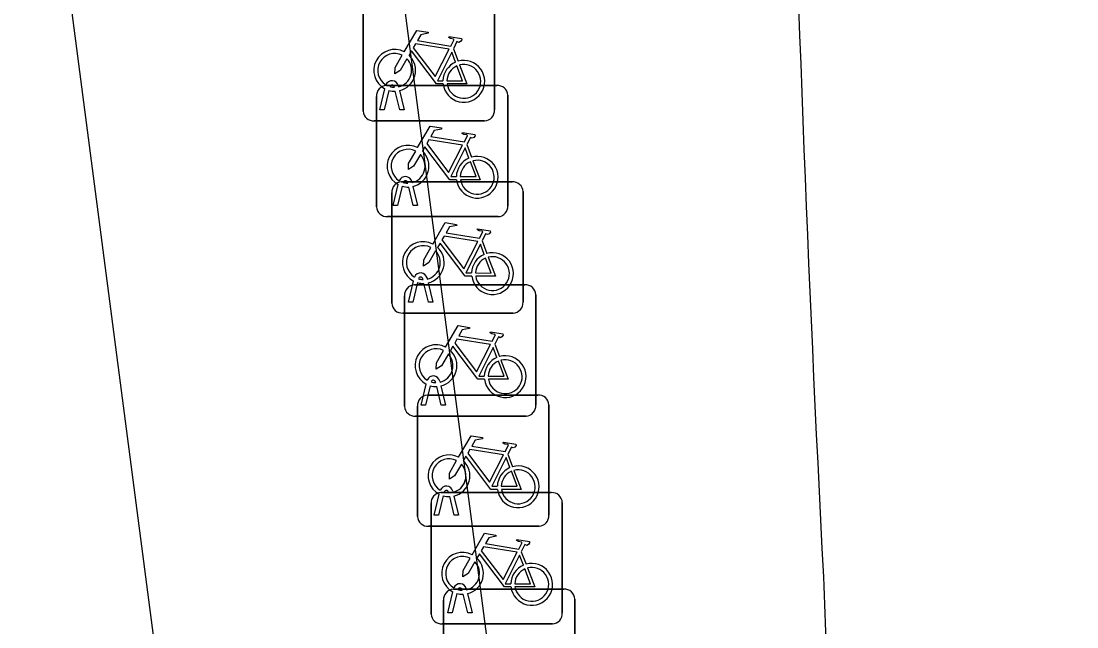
# Model space of a CAD drawing. Extents: x 161084 to 161928, y 385355 to 386522.
# Drawn here: x 161205.24 to 161213.28, y 385707.68 to 385712.29 of the extents above; entities that cross this region are included whole.
import ezdxf

# ---------------------------------------------------------------- set-up
doc = ezdxf.new("R2010")
doc.units = 0
for name, color, linetype in [('IMGEO_Fietsenrek', 7, 'Continuous'), ('IMGEO_Fietspad_gesloten', 7, 'Continuous'), ('IMGEO_OVBaan_gesloten', 7, 'Continuous'), ('IMGEO_Voetpad_open', 7, 'Continuous')]:
    doc.layers.add(name, color=color, linetype=linetype)

msp = doc.modelspace()

# ---------------------------------------------------------------- linework, layer by layer
at = {"layer": 'IMGEO_Fietsenrek'}
for p, q in [((161208.8465, 385712.4561), (161208.8465, 385711.6152)), ((161208.8465, 385711.6152), (161208.8465, 385712.4561)), ((161207.8475, 385711.6059), (161207.8475, 385712.4468)), ((161207.8475, 385712.4468), (161207.8475, 385711.6059)), ((161208.5342, 385712.0802), (161208.5705, 385711.985)), ((161207.9745, 385711.6153), (161208.0128, 385711.7753)), ((161208.0432, 385711.7631), (161208.0079, 385711.6153)), ((161208.0239, 385711.8005), (161208.8648, 385711.8005)), ((161208.8648, 385711.8005), (161208.0239, 385711.8005)), ((161208.0849, 385711.7869), (161208.0839, 385711.7912)), ((161208.126, 385711.6153), (161208.0921, 385711.757)), ((161208.1156, 385711.7984), (161208.1174, 385711.7905)), ((161208.1244, 385711.7613), (161208.1594, 385711.6153)), ((161207.9495, 385710.8759), (161207.9495, 385711.7168)), ((161207.9495, 385711.7168), (161207.9495, 385710.8759)), ((161208.9485, 385711.7261), (161208.9485, 385710.8852)), ((161208.9485, 385710.8852), (161208.9485, 385711.7261)), ((161208.0079, 385711.6153), (161207.9745, 385711.6153)), ((161208.1594, 385711.6153), (161208.126, 385711.6153)), ((161208.7721, 385711.5315), (161207.9312, 385711.5315)), ((161207.9312, 385711.5315), (161208.7721, 385711.5315)), ((161208.6362, 385711.3502), (161208.6725, 385711.255)), ((161208.0765, 385710.8853), (161208.1148, 385711.0453)), ((161208.1452, 385711.0331), (161208.1099, 385710.8853)), ((161208.1399, 385711.0665), (161208.9808, 385711.0665)), ((161208.9808, 385711.0665), (161208.1399, 385711.0665)), ((161208.1869, 385711.0569), (161208.1859, 385711.0612)), ((161208.228, 385710.8853), (161208.1941, 385711.027)), ((161208.2176, 385711.0684), (161208.2194, 385711.0605)), ((161208.2264, 385711.0313), (161208.2614, 385710.8853)), ((161208.0655, 385710.1419), (161208.0655, 385710.9828)), ((161208.0655, 385710.9828), (161208.0655, 385710.1419)), ((161209.0645, 385710.9921), (161209.0645, 385710.1512)), ((161209.0645, 385710.1512), (161209.0645, 385710.9921)), ((161208.1099, 385710.8853), (161208.0765, 385710.8853)), ((161208.2614, 385710.8853), (161208.228, 385710.8853)), ((161208.8741, 385710.8015), (161208.0332, 385710.8015)), ((161208.0332, 385710.8015), (161208.8741, 385710.8015)), ((161208.7522, 385710.6162), (161208.7885, 385710.521)), ((161208.1925, 385710.1513), (161208.2308, 385710.3113)), ((161208.2612, 385710.2991), (161208.2259, 385710.1513)), ((161208.3029, 385710.3229), (161208.3019, 385710.3272)), ((161208.344, 385710.1513), (161208.3101, 385710.293)), ((161208.3336, 385710.3344), (161208.3354, 385710.3265)), ((161208.3424, 385710.2973), (161208.3774, 385710.1513)), ((161208.2369, 385710.2815), (161209.0778, 385710.2815)), ((161209.0778, 385710.2815), (161208.2369, 385710.2815)), ((161209.1615, 385710.2071), (161209.1615, 385709.3662)), ((161209.1615, 385709.3662), (161209.1615, 385710.2071)), ((161208.1625, 385709.3569), (161208.1625, 385710.1978)), ((161208.1625, 385710.1978), (161208.1625, 385709.3569)), ((161208.2259, 385710.1513), (161208.1925, 385710.1513)), ((161208.3774, 385710.1513), (161208.344, 385710.1513)), ((161208.9901, 385710.0675), (161208.1492, 385710.0675)), ((161208.1492, 385710.0675), (161208.9901, 385710.0675)), ((161208.8492, 385709.8312), (161208.8855, 385709.736)), ((161208.2895, 385709.3663), (161208.3278, 385709.5263)), ((161208.3582, 385709.5141), (161208.3229, 385709.3663)), ((161208.3999, 385709.5379), (161208.3989, 385709.5422)), ((161208.441, 385709.3663), (161208.4071, 385709.508)), ((161208.4306, 385709.5494), (161208.4324, 385709.5415)), ((161208.4394, 385709.5123), (161208.4744, 385709.3663)), ((161208.3359, 385709.4425), (161209.1768, 385709.4425)), ((161209.1768, 385709.4425), (161208.3359, 385709.4425)), ((161208.2615, 385708.5179), (161208.2615, 385709.3588)), ((161208.2615, 385709.3588), (161208.2615, 385708.5179)), ((161208.3229, 385709.3663), (161208.2895, 385709.3663)), ((161208.4744, 385709.3663), (161208.441, 385709.3663)), ((161209.2605, 385709.3681), (161209.2605, 385708.5272)), ((161209.2605, 385708.5272), (161209.2605, 385709.3681)), ((161209.0871, 385709.2825), (161208.2462, 385709.2825)), ((161208.2462, 385709.2825), (161209.0871, 385709.2825)), ((161208.9482, 385708.9922), (161208.9845, 385708.897)), ((161208.3885, 385708.5273), (161208.4268, 385708.6873)), ((161208.4572, 385708.6751), (161208.4219, 385708.5273)), ((161208.4389, 385708.6995), (161209.2798, 385708.6995)), ((161209.2798, 385708.6995), (161208.4389, 385708.6995)), ((161208.4989, 385708.6989), (161208.4979, 385708.7032)), ((161208.5296, 385708.7104), (161208.5314, 385708.7025)), ((161208.3645, 385707.7749), (161208.3645, 385708.6158)), ((161208.3645, 385708.6158), (161208.3645, 385707.7749)), ((161208.54, 385708.5273), (161208.5061, 385708.669)), ((161208.5384, 385708.6733), (161208.5734, 385708.5273)), ((161209.3635, 385708.6251), (161209.3635, 385707.7842)), ((161209.3635, 385707.7842), (161209.3635, 385708.6251)), ((161208.4219, 385708.5273), (161208.3885, 385708.5273)), ((161208.5734, 385708.5273), (161208.54, 385708.5273)), ((161209.1861, 385708.4435), (161208.3452, 385708.4435)), ((161208.3452, 385708.4435), (161209.1861, 385708.4435)), ((161209.0512, 385708.2492), (161209.0875, 385708.154)), ((161208.5339, 385707.9635), (161209.3748, 385707.9635)), ((161209.3748, 385707.9635), (161208.5339, 385707.9635)), ((161208.6019, 385707.9559), (161208.6009, 385707.9602)), ((161208.6326, 385707.9674), (161208.6344, 385707.9595)), ((161208.4595, 385707.0389), (161208.4595, 385707.8798)), ((161208.4595, 385707.8798), (161208.4595, 385707.0389)), ((161208.4915, 385707.7843), (161208.5298, 385707.9443)), ((161208.5602, 385707.9321), (161208.5249, 385707.7843)), ((161208.643, 385707.7843), (161208.6091, 385707.926)), ((161208.6414, 385707.9303), (161208.6764, 385707.7843)), ((161209.4585, 385707.8891), (161209.4585, 385707.0482)), ((161209.4585, 385707.0482), (161209.4585, 385707.8891)), ((161208.5249, 385707.7843), (161208.4915, 385707.7843)), ((161208.6764, 385707.7843), (161208.643, 385707.7843)), ((161209.2891, 385707.7005), (161208.4482, 385707.7005)), ((161208.4482, 385707.7005), (161209.2891, 385707.7005))]:
    msp.add_line(p, q, dxfattribs=at)
for points in [[(161208.1601, 385712.0572), (161208.2548, 385712.2207), (161208.341, 385712.2069), (161208.3427, 385712.1982), (161208.2866, 385712.1873), (161208.2604, 385712.142), (161208.5156, 385712.1012)], [(161208.5156, 385712.1012), (161208.5406, 385712.15), (161208.5355, 385712.154), (161208.5123, 385712.1577), (161208.4996, 385712.1652), (161208.4986, 385712.1683), (161208.5008, 385712.1729), (161208.5956, 385712.1578), (161208.5979, 385712.1475), (161208.5885, 385712.1351), (161208.5761, 385712.1287), (161208.5616, 385712.1349), (161208.5342, 385712.0802)], [(161208.4558, 385711.8125), (161208.4061, 385711.8126), (161208.2154, 385712.0643), (161208.1964, 385712.0315)], [(161208.5027, 385712.076), (161208.2459, 385712.117), (161208.2292, 385712.0882), (161208.3962, 385711.8679), (161208.5027, 385712.076)], [(161208.5507, 385711.978), (161208.5214, 385712.0548), (161208.412, 385711.8367), (161208.4547, 385711.8366)], [(161208.1808, 385712.0047), (161208.1292, 385711.9155), (161208.0893, 385711.8895), (161208.0905, 385711.937), (161208.145, 385712.0312)], [(161208.4847, 385711.8365), (161208.6046, 385711.8363), (161208.5614, 385711.9499)], [(161208.5812, 385711.9568), (161208.6362, 385711.8122), (161208.4861, 385711.8125)], [(161208.2621, 385711.3272), (161208.3568, 385711.4907), (161208.443, 385711.4769), (161208.4447, 385711.4682), (161208.3886, 385711.4573), (161208.3624, 385711.412), (161208.6176, 385711.3712)], [(161208.6176, 385711.3712), (161208.6426, 385711.42), (161208.6375, 385711.424), (161208.6143, 385711.4277), (161208.6016, 385711.4352), (161208.6006, 385711.4383), (161208.6028, 385711.4429), (161208.6976, 385711.4278), (161208.6999, 385711.4175), (161208.6905, 385711.4051), (161208.6781, 385711.3987), (161208.6636, 385711.4049), (161208.6362, 385711.3502)], [(161208.5578, 385711.0825), (161208.5081, 385711.0826), (161208.3174, 385711.3343), (161208.2984, 385711.3015)], [(161208.6047, 385711.346), (161208.3479, 385711.387), (161208.3312, 385711.3582), (161208.4982, 385711.1379), (161208.6047, 385711.346)], [(161208.2828, 385711.2747), (161208.2312, 385711.1855), (161208.1913, 385711.1595), (161208.1925, 385711.207), (161208.247, 385711.3012)], [(161208.6527, 385711.248), (161208.6234, 385711.3248), (161208.514, 385711.1067), (161208.5567, 385711.1066)], [(161208.5867, 385711.1065), (161208.7066, 385711.1063), (161208.6634, 385711.2199)], [(161208.6832, 385711.2268), (161208.7382, 385711.0822), (161208.5881, 385711.0825)], [(161208.3781, 385710.5932), (161208.4728, 385710.7567), (161208.559, 385710.7429), (161208.5607, 385710.7342), (161208.5046, 385710.7233), (161208.4784, 385710.678), (161208.7336, 385710.6372)], [(161208.7336, 385710.6372), (161208.7586, 385710.686), (161208.7535, 385710.69), (161208.7303, 385710.6937), (161208.7176, 385710.7012), (161208.7166, 385710.7043), (161208.7188, 385710.7089), (161208.8136, 385710.6938), (161208.8159, 385710.6835), (161208.8065, 385710.6711), (161208.7941, 385710.6647), (161208.7796, 385710.6709), (161208.7522, 385710.6162)], [(161208.7207, 385710.612), (161208.4639, 385710.653), (161208.4472, 385710.6242), (161208.6142, 385710.4039), (161208.7207, 385710.612)], [(161208.3988, 385710.5407), (161208.3472, 385710.4515), (161208.3073, 385710.4255), (161208.3085, 385710.473), (161208.363, 385710.5672)], [(161208.6738, 385710.3485), (161208.6241, 385710.3486), (161208.4334, 385710.6003), (161208.4144, 385710.5675)], [(161208.7687, 385710.514), (161208.7394, 385710.5908), (161208.63, 385710.3727), (161208.6727, 385710.3726)], [(161208.7027, 385710.3725), (161208.8226, 385710.3723), (161208.7794, 385710.4859)], [(161208.7992, 385710.4928), (161208.8542, 385710.3482), (161208.7041, 385710.3485)], [(161208.4751, 385709.8082), (161208.5698, 385709.9717), (161208.656, 385709.9579), (161208.6577, 385709.9492), (161208.6016, 385709.9383), (161208.5754, 385709.893), (161208.8306, 385709.8522)], [(161208.8306, 385709.8522), (161208.8556, 385709.901), (161208.8505, 385709.905), (161208.8273, 385709.9087), (161208.8146, 385709.9162), (161208.8136, 385709.9193), (161208.8158, 385709.9239), (161208.9106, 385709.9088), (161208.9129, 385709.8985), (161208.9035, 385709.8861), (161208.8911, 385709.8797), (161208.8766, 385709.8859), (161208.8492, 385709.8312)], [(161208.7708, 385709.5635), (161208.7211, 385709.5636), (161208.5304, 385709.8153), (161208.5114, 385709.7825)], [(161208.8177, 385709.827), (161208.5609, 385709.868), (161208.5442, 385709.8392), (161208.7112, 385709.6189), (161208.8177, 385709.827)], [(161208.8657, 385709.729), (161208.8364, 385709.8058), (161208.727, 385709.5877), (161208.7697, 385709.5876)], [(161208.4958, 385709.7557), (161208.4442, 385709.6665), (161208.4043, 385709.6405), (161208.4055, 385709.688), (161208.46, 385709.7822)], [(161208.7997, 385709.5875), (161208.9196, 385709.5873), (161208.8764, 385709.7009)], [(161208.8962, 385709.7078), (161208.9512, 385709.5632), (161208.8011, 385709.5635)], [(161208.5741, 385708.9692), (161208.6688, 385709.1327), (161208.755, 385709.1189), (161208.7567, 385709.1102), (161208.7006, 385709.0993), (161208.6744, 385709.054), (161208.9296, 385709.0132)], [(161208.9296, 385709.0132), (161208.9546, 385709.062), (161208.9495, 385709.066), (161208.9263, 385709.0697), (161208.9136, 385709.0772), (161208.9126, 385709.0803), (161208.9148, 385709.0849), (161209.0096, 385709.0698), (161209.0119, 385709.0595), (161209.0025, 385709.0471), (161208.9901, 385709.0407), (161208.9756, 385709.0469), (161208.9482, 385708.9922)], [(161208.9167, 385708.988), (161208.6599, 385709.029), (161208.6432, 385709.0002), (161208.8102, 385708.7799), (161208.9167, 385708.988)], [(161208.5948, 385708.9167), (161208.5432, 385708.8275), (161208.5033, 385708.8015), (161208.5045, 385708.849), (161208.559, 385708.9432)], [(161208.8698, 385708.7245), (161208.8201, 385708.7246), (161208.6294, 385708.9763), (161208.6104, 385708.9435)], [(161208.9647, 385708.89), (161208.9354, 385708.9668), (161208.826, 385708.7487), (161208.8687, 385708.7486)], [(161208.8987, 385708.7485), (161209.0186, 385708.7483), (161208.9754, 385708.8619)], [(161208.9952, 385708.8688), (161209.0502, 385708.7242), (161208.9001, 385708.7245)], [(161208.6771, 385708.2262), (161208.7718, 385708.3897), (161208.858, 385708.3759), (161208.8597, 385708.3672), (161208.8036, 385708.3563), (161208.7774, 385708.311), (161209.0326, 385708.2702)], [(161209.0197, 385708.245), (161208.7629, 385708.286), (161208.7462, 385708.2572), (161208.9132, 385708.0369), (161209.0197, 385708.245)], [(161209.0326, 385708.2702), (161209.0576, 385708.319), (161209.0525, 385708.323), (161209.0293, 385708.3267), (161209.0166, 385708.3342), (161209.0156, 385708.3373), (161209.0178, 385708.3419), (161209.1126, 385708.3268), (161209.1149, 385708.3165), (161209.1055, 385708.3041), (161209.0931, 385708.2977), (161209.0786, 385708.3039), (161209.0512, 385708.2492)], [(161208.6978, 385708.1737), (161208.6462, 385708.0845), (161208.6063, 385708.0585), (161208.6075, 385708.106), (161208.662, 385708.2002)], [(161208.9728, 385707.9815), (161208.9231, 385707.9816), (161208.7324, 385708.2333), (161208.7134, 385708.2005)], [(161209.0677, 385708.147), (161209.0384, 385708.2238), (161208.929, 385708.0057), (161208.9717, 385708.0056)], [(161209.0017, 385708.0055), (161209.1216, 385708.0053), (161209.0784, 385708.1189)], [(161209.0982, 385708.1258), (161209.1532, 385707.9812), (161209.0031, 385707.9815)]]:
    msp.add_lwpolyline(points, dxfattribs=at)
for centre, radius, start, end in [((161208.0871, 385711.9159), 0.159, 62.67661, 242.13685), ((161208.0871, 385711.9159), 0.129, 63.31916, 238.90302), ((161208.0871, 385711.9159), 0.129, 283.60429, 43.43025), ((161208.0871, 385711.9159), 0.159, 283.5766, 46.60424), ((161208.6137, 385711.8319), 0.159, 113.3408, 178.32165), ((161208.6137, 385711.8319), 0.159, 187.0065, 105.77075), ((161208.6137, 385711.8319), 0.129, 113.92302, 177.95563), ((161208.6137, 385711.8319), 0.129, 188.67146, 104.58832), ((161208.0669, 385711.7873), 0.0499, 12.8025, 158.69338), ((161208.0272, 385711.7226), 0.0779, 92.4484, 184.28452), ((161208.0272, 385711.7226), 0.0779, 92.4484, 184.28452), ((161208.0871, 385711.9159), 0.159, 253.99666, 271.78671), ((161208.0669, 385711.7873), 0.0174, 12.8025, 163.45023), ((161208.0871, 385711.9159), 0.129, 253.41502, 269.02044), ((161208.8706, 385711.7228), 0.0779, 2.4484, 94.28452), ((161208.8706, 385711.7228), 0.0779, 2.4484, 94.28452), ((161207.9254, 385711.6092), 0.0779, 182.4484, 274.28452), ((161207.9254, 385711.6092), 0.0779, 182.4484, 274.28452), ((161208.7688, 385711.6094), 0.0779, 272.4484, 4.28452), ((161208.7688, 385711.6094), 0.0779, 272.4484, 4.28452), ((161208.1891, 385711.1859), 0.159, 62.67661, 242.13685), ((161208.1891, 385711.1859), 0.129, 63.31916, 238.90302), ((161208.1891, 385711.1859), 0.129, 283.60429, 43.43025), ((161208.1891, 385711.1859), 0.159, 283.5766, 46.60424), ((161208.7157, 385711.1019), 0.159, 113.3408, 178.32165), ((161208.7157, 385711.1019), 0.159, 187.0065, 105.77075), ((161208.7157, 385711.1019), 0.129, 113.92302, 177.95563), ((161208.7157, 385711.1019), 0.129, 188.67146, 104.58832), ((161208.1689, 385711.0573), 0.0499, 12.8025, 158.69338), ((161208.1432, 385710.9886), 0.0779, 92.4484, 184.28452), ((161208.1432, 385710.9886), 0.0779, 92.4484, 184.28452), ((161208.1891, 385711.1859), 0.159, 253.99666, 271.78671), ((161208.1689, 385711.0573), 0.0174, 12.8025, 163.45023), ((161208.1891, 385711.1859), 0.129, 253.41502, 269.02044), ((161208.9866, 385710.9888), 0.0779, 2.4484, 94.28452), ((161208.9866, 385710.9888), 0.0779, 2.4484, 94.28452), ((161208.0274, 385710.8792), 0.0779, 182.4484, 274.28452), ((161208.0274, 385710.8792), 0.0779, 182.4484, 274.28452), ((161208.8708, 385710.8794), 0.0779, 272.4484, 4.28452), ((161208.8708, 385710.8794), 0.0779, 272.4484, 4.28452), ((161208.3051, 385710.4519), 0.159, 62.67661, 242.13685), ((161208.3051, 385710.4519), 0.129, 63.31916, 238.90302), ((161208.3051, 385710.4519), 0.129, 283.60429, 43.43025), ((161208.3051, 385710.4519), 0.159, 283.5766, 46.60424), ((161208.8317, 385710.3679), 0.159, 187.0065, 105.77075), ((161208.8317, 385710.3679), 0.159, 113.3408, 178.32165), ((161208.8317, 385710.3679), 0.129, 113.92302, 177.95563), ((161208.8317, 385710.3679), 0.129, 188.67146, 104.58832), ((161208.2849, 385710.3233), 0.0499, 12.8025, 158.69338), ((161208.3051, 385710.4519), 0.159, 253.99666, 271.78671), ((161208.2849, 385710.3233), 0.0174, 12.8025, 163.45023), ((161208.3051, 385710.4519), 0.129, 253.41502, 269.02044), ((161208.2402, 385710.2036), 0.0779, 92.4484, 184.28452), ((161208.2402, 385710.2036), 0.0779, 92.4484, 184.28452), ((161209.0836, 385710.2038), 0.0779, 2.4484, 94.28452), ((161209.0836, 385710.2038), 0.0779, 2.4484, 94.28452), ((161208.1434, 385710.1452), 0.0779, 182.4484, 274.28452), ((161208.1434, 385710.1452), 0.0779, 182.4484, 274.28452), ((161208.9868, 385710.1454), 0.0779, 272.4484, 4.28452), ((161208.9868, 385710.1454), 0.0779, 272.4484, 4.28452), ((161208.4021, 385709.6669), 0.159, 62.67661, 242.13685), ((161208.4021, 385709.6669), 0.129, 63.31916, 238.90302), ((161208.4021, 385709.6669), 0.129, 283.60429, 43.43025), ((161208.4021, 385709.6669), 0.159, 283.5766, 46.60424), ((161208.9287, 385709.5829), 0.159, 113.3408, 178.32165), ((161208.9287, 385709.5829), 0.159, 187.0065, 105.77075), ((161208.9287, 385709.5829), 0.129, 113.92302, 177.95563), ((161208.9287, 385709.5829), 0.129, 188.67146, 104.58832), ((161208.3819, 385709.5383), 0.0499, 12.8025, 158.69338), ((161208.4021, 385709.6669), 0.159, 253.99666, 271.78671), ((161208.3819, 385709.5383), 0.0174, 12.8025, 163.45023), ((161208.4021, 385709.6669), 0.129, 253.41502, 269.02044), ((161208.3392, 385709.3646), 0.0779, 92.4484, 184.28452), ((161208.3392, 385709.3646), 0.0779, 92.4484, 184.28452), ((161209.1826, 385709.3648), 0.0779, 2.4484, 94.28452), ((161209.1826, 385709.3648), 0.0779, 2.4484, 94.28452), ((161208.2404, 385709.3602), 0.0779, 182.4484, 274.28452), ((161208.2404, 385709.3602), 0.0779, 182.4484, 274.28452), ((161209.0838, 385709.3604), 0.0779, 272.4484, 4.28452), ((161209.0838, 385709.3604), 0.0779, 272.4484, 4.28452), ((161208.5011, 385708.8279), 0.159, 62.67661, 242.13685), ((161208.5011, 385708.8279), 0.129, 63.31916, 238.90302), ((161208.5011, 385708.8279), 0.129, 283.60429, 43.43025), ((161208.5011, 385708.8279), 0.159, 283.5766, 46.60424), ((161209.0277, 385708.7439), 0.159, 113.3408, 178.32165), ((161209.0277, 385708.7439), 0.159, 187.0065, 105.77075), ((161209.0277, 385708.7439), 0.129, 113.92302, 177.95563), ((161209.0277, 385708.7439), 0.129, 188.67146, 104.58832), ((161208.4422, 385708.6216), 0.0779, 92.4484, 184.28452), ((161208.4422, 385708.6216), 0.0779, 92.4484, 184.28452), ((161208.4809, 385708.6993), 0.0499, 12.8025, 158.69338), ((161208.5011, 385708.8279), 0.159, 253.99666, 271.78671), ((161208.4809, 385708.6993), 0.0174, 12.8025, 163.45023), ((161208.5011, 385708.8279), 0.129, 253.41502, 269.02044), ((161209.2856, 385708.6218), 0.0779, 2.4484, 94.28452), ((161209.2856, 385708.6218), 0.0779, 2.4484, 94.28452), ((161208.3394, 385708.5212), 0.0779, 182.4484, 274.28452), ((161208.3394, 385708.5212), 0.0779, 182.4484, 274.28452), ((161209.1828, 385708.5214), 0.0779, 272.4484, 4.28452), ((161209.1828, 385708.5214), 0.0779, 272.4484, 4.28452), ((161208.6041, 385708.0849), 0.159, 62.67661, 242.13685), ((161208.6041, 385708.0849), 0.129, 63.31916, 238.90302), ((161208.6041, 385708.0849), 0.159, 283.5766, 46.60424), ((161208.6041, 385708.0849), 0.129, 283.60429, 43.43025), ((161209.1307, 385708.0009), 0.159, 113.3408, 178.32165), ((161209.1307, 385708.0009), 0.159, 187.0065, 105.77075), ((161209.1307, 385708.0009), 0.129, 113.92302, 177.95563), ((161209.1307, 385708.0009), 0.129, 188.67146, 104.58832), ((161208.5372, 385707.8856), 0.0779, 92.4484, 184.28452), ((161208.5372, 385707.8856), 0.0779, 92.4484, 184.28452), ((161208.5839, 385707.9563), 0.0499, 12.8025, 158.69338), ((161208.5839, 385707.9563), 0.0174, 12.8025, 163.45023), ((161208.6041, 385708.0849), 0.129, 253.41502, 269.02044), ((161209.3806, 385707.8858), 0.0779, 2.4484, 94.28452), ((161209.3806, 385707.8858), 0.0779, 2.4484, 94.28452), ((161208.6041, 385708.0849), 0.159, 253.99666, 271.78671), ((161208.4424, 385707.7782), 0.0779, 182.4484, 274.28452), ((161208.4424, 385707.7782), 0.0779, 182.4484, 274.28452), ((161209.2858, 385707.7784), 0.0779, 272.4484, 4.28452), ((161209.2858, 385707.7784), 0.0779, 272.4484, 4.28452)]:
    msp.add_arc(centre, radius, start, end, dxfattribs=at)
at = {"layer": 'IMGEO_Fietspad_gesloten'}
for centre, radius, start, end in [((161482.9964, 385722.0162), 272.0038, 181.477016, 182.941483), ((161251.3459, 385709.4268), 40.0183, 181.96012, 185.1638)]:
    msp.add_arc(centre, radius, start, end, dxfattribs=at)
at = {"layer": 'IMGEO_OVBaan_gesloten'}
msp.add_lwpolyline([(161226.701, 385552.542), (161226.405, 385554.794), (161218.115, 385616.778), (161215.622, 385635.788), (161213.137, 385655.09), (161210.493, 385675.4), (161208.061, 385693.766), (161205.538, 385713.078), (161205.243, 385715.237)], dxfattribs=at)
at = {"layer": 'IMGEO_Voetpad_open'}
msp.add_lwpolyline([(161205.66, 385715.749), (161207.688, 385716.034), (161209.438, 385702.603), (161211.849, 385702.884)], dxfattribs=at)

doc.saveas('drawing.dxf')
